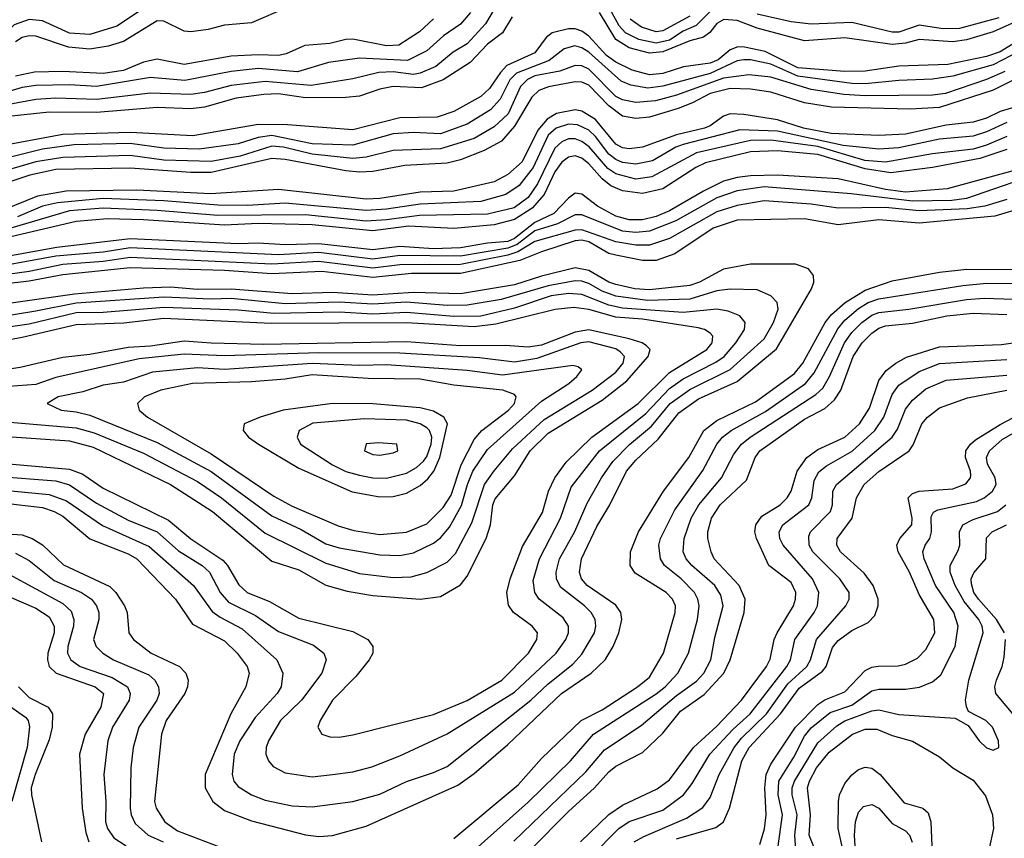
# Model space of a CAD drawing. Header units: inches. Extents: x 1308407 to 1441228, y 959628 to 1036311.
# Tile 459 of 656: x 1390942 to 1393863, y 986861 to 989289. Entities that reach past the tile are written whole.
import ezdxf

# ---------------------------------------------------------------- set-up
doc = ezdxf.new("R2010")
doc.units = ezdxf.units.IN
doc.header["$MEASUREMENT"] = 0
doc.layers.add('B3998', color=7, linetype='Continuous')

msp = doc.modelspace()

# ---------------------------------------------------------------- linework, layer by layer
at = {"layer": 'B3998', "color": 5}
for points, elevation in [([(1391330, 989335.9), (1391230.6, 989269.4), (1391150, 989244.2), (1391090, 989248.3), (1391010, 989285.4), (1390970, 989289.3), (1390926.2, 989273.8), (1390884, 989230), (1390850, 989205.8), (1390750, 989165.1), (1390690, 989156), (1390590, 989168.5), (1390550, 989165.5), (1390349.3, 989130.7), (1390243.3, 989096.7), (1390175.6, 989064.4), (1390000, 988961)], 3160), ([(1392355.2, 989330), (1392323.7, 989276.3), (1392270, 989217.4), (1392227.9, 989192.1), (1392176.2, 989150), (1392130, 989129.5), (1392110, 989126.4), (1392050, 989133.7), (1392007.6, 989132.4), (1391930, 989113.2), (1391806.6, 989093.4), (1391670, 989104.9), (1391570, 989093.6), (1391490, 989072.2), (1391450, 989066.3), (1391330, 989070.4), (1391170, 989051.7), (1391050, 989055.9), (1390990, 989052.3), (1390648.2, 988988.2)], 3260), ([(1391735.7, 989324.3), (1391630, 989279.1), (1391550, 989272.8), (1391500.9, 989259.1), (1391450, 989252.2), (1391430, 989255), (1391370, 989283.8), (1391350, 989284.9), (1391250, 989224), (1391204.5, 989210), (1391150, 989201.2), (1391086.8, 989206.8), (1390990, 989239.7), (1390970, 989240.9), (1390950, 989235.4), (1390930, 989223)], 3180), ([(1392990, 989312.4), (1392949, 989271), (1392910, 989254.7), (1392870, 989227.9), (1392830, 989218.5), (1392778.5, 989230), (1392739.3, 989250), (1392720.3, 989270), (1392687.4, 989330)], 3260), ([(1392279.1, 989310), (1392250, 989275.4), (1392199.2, 989240.8), (1392150, 989196.2), (1392092.5, 989167.5), (1391950, 989174.9), (1391858.4, 989161.6), (1391766, 989134), (1391650, 989143.4), (1391570, 989135), (1391431.7, 989108.3), (1391330, 989117.5), (1391170, 989090.5), (1391090, 989095.8), (1390990, 989093.7), (1390950, 989087.1), (1390850, 989057.7)], 3240), ([(1392403.3, 989296.7), (1392374.3, 989250), (1392330, 989215.6), (1392278.7, 989161.3), (1392198.6, 989110), (1392133.7, 989086.3), (1392050, 989090.2), (1392010, 989082.4), (1391950, 989062.2), (1391910, 989057.5), (1391790, 989056.6), (1391710, 989068.6), (1391666.5, 989066.5), (1391584.1, 989055.9), (1391490, 989029.5), (1391450, 989023.8), (1391350, 989028.1), (1391170, 989013.8), (1391030, 989014), (1390890, 988999)], 3280), ([(1393913.6, 989290), (1393830, 989252.8), (1393750, 989229.2), (1393710, 989222.4), (1393610, 989229.6), (1393570, 989219.2), (1393530, 989215.4), (1393390, 989234.9), (1393270, 989225.9), (1393130, 989263.4), (1393070, 989286.2), (1393031, 989289), (1393010, 989277.4), (1392989.2, 989250.8), (1392970, 989236.5), (1392930, 989226), (1392850, 989193.5), (1392810, 989189.4), (1392750, 989205.4), (1392710, 989229.6), (1392661.7, 989310)], 3280), ([(1392930, 989299.2), (1392850, 989255.5), (1392830, 989252.9), (1392786.2, 989266.2), (1392752.5, 989290)], 3240), ([(1393846.3, 989293.7), (1393730, 989262.5), (1393681.3, 989261.3), (1393610, 989272.8), (1393550, 989251.5), (1393530, 989251.5), (1393410, 989280.2), (1393290, 989275.2), (1393230, 989281.9), (1393130, 989305.1)], 3260), ([(1392169.3, 989290.7), (1392127.8, 989252.2), (1392066.5, 989213.5), (1392030, 989210.6), (1391930, 989230.7), (1391910, 989230.2), (1391862, 989218), (1391788, 989212), (1391733.1, 989186.9), (1391710, 989181.9), (1391650, 989184.4), (1391570, 989180.2), (1391430, 989156.1), (1391350, 989171.4), (1391310, 989162.2), (1391250, 989138.2), (1391190, 989128.9), (1391070, 989134.9), (1390986.6, 989133.4), (1390930, 989120.7)], 3220), ([(1393910, 989229.4), (1393850, 989193.2), (1393810, 989179), (1393695.3, 989155.3), (1393550, 989150.5), (1393450, 989135.6), (1393390, 989135.2), (1393250, 989146), (1393153.8, 989193.8), (1393092.5, 989207.5), (1393072.1, 989207.9), (1393050, 989199), (1393014.1, 989170), (1392990, 989159.5), (1392911.3, 989148.7), (1392850, 989129.4), (1392810, 989124.8), (1392758.5, 989138.5), (1392710, 989162.3), (1392682.7, 989182.7), (1392630, 989239.8), (1392610, 989254.6), (1392590, 989261.4), (1392570, 989261.9), (1392521.6, 989250), (1392504.2, 989235.8), (1392470.1, 989190), (1392387.5, 989152.5), (1392368, 989132), (1392335.9, 989084.1), (1392310, 989060.5), (1392230, 989016.3), (1392180.2, 988999.8), (1392070, 988997.4), (1391930, 988961.9), (1391736.3, 988976.3), (1391650, 988977.7), (1391455.9, 988944.1), (1391270, 988954.1), (1391070, 988947.8), (1390830, 988903.4)], 3320), ([(1393910, 989196.6), (1393830, 989154.3), (1393710, 989121), (1393650, 989112.3), (1393550, 989108.2), (1393450, 989098), (1393410, 989099), (1393250, 989121.1), (1393170, 989157.1), (1393110, 989169.7), (1393090, 989169.7), (1393070, 989166.1), (1392990, 989129.2), (1392850, 989091.3), (1392805.2, 989085.2), (1392754.5, 989094.5), (1392725.8, 989105.8), (1392630, 989192.5), (1392610, 989205.4), (1392589.1, 989210.9), (1392557.4, 989202.6), (1392512.5, 989167.5), (1392415.4, 989130), (1392395.8, 989110), (1392367.6, 989052.4), (1392338.3, 989021.7), (1392270, 988979), (1392190, 988950.4), (1392110, 988953.9), (1392050, 988949.7), (1391930, 988916.6), (1391810, 988920.5), (1391690, 988945.4), (1391650, 988939.4), (1391590, 988920), (1391475.1, 988904.8), (1391370, 988907.6), (1391270, 988921.8), (1391103, 988917), (1391010, 988904.5), (1390830, 988860.4)], 3340), ([(1393864.6, 989135.4), (1393810, 989110.9), (1393688, 989070), (1393650, 989064.7), (1393450, 989062.7), (1393386.8, 989066.8), (1393290, 989081.6), (1393170, 989118.3), (1393104.9, 989124.9), (1393030, 989114.8), (1392890, 989064.9), (1392828.3, 989048.3), (1392770, 989042.8), (1392730, 989051.2), (1392710, 989061), (1392630, 989142.2), (1392610, 989151.9), (1392590, 989153), (1392543.9, 989136.1), (1392470, 989121.9), (1392448.5, 989111.5), (1392427.6, 989090), (1392390.7, 989009.3), (1392350, 988970.5), (1392290, 988936), (1392190, 988905.1), (1392050, 988900.6), (1391970, 988880.6), (1391930, 988876.5), (1391809.4, 988889.4), (1391724.5, 988910), (1391690, 988913.6), (1391595.9, 988884.1), (1391510, 988868.4), (1391370, 988872), (1391270, 988885.5), (1391070, 988880), (1390990, 988866.6), (1390830, 988820.3)], 3360), ([(1393930.4, 989130), (1393830, 989079.9), (1393670, 989027.8), (1393583.4, 989023.4), (1393350, 989028.7), (1393270, 989042.1), (1393170, 989073.4), (1393110, 989082.9), (1393050, 989084.6), (1392990, 989070.1), (1392938.3, 989041.7), (1392895, 989025), (1392810, 988999.5), (1392770, 988995.9), (1392730, 989002.9), (1392690, 989033.1), (1392630, 989094.4), (1392610, 989102.9), (1392590, 989104.1), (1392510.8, 989089.2), (1392481.7, 989078.3), (1392460.9, 989059.1), (1392410, 988973.2), (1392371.3, 988928.7), (1392319.6, 988900.4), (1392250, 988872.9), (1392210, 988862.6), (1392084.3, 988855.7), (1391990, 988838.8), (1391950, 988836.4), (1391910, 988840), (1391730, 988874), (1391690, 988876.6), (1391510, 988835.6), (1391450, 988834.9), (1391270, 988848.2), (1391050, 988844.6), (1390972.3, 988827.7), (1390830, 988779.8)], 3380), ([(1393930, 989040.2), (1393850, 989015.8), (1393810, 988996.8), (1393770, 988984.9), (1393690, 988975.4), (1393570, 988949.4), (1393490, 988945.1), (1393349, 988951), (1393266.7, 988966.7), (1393190, 988991.8), (1393090, 989007.8), (1393050, 989009), (1393030, 989002.1), (1392990, 988973.7), (1392973, 988967), (1392890, 988947.1), (1392790, 988910.2), (1392750, 988905.9), (1392730, 988908.4), (1392710, 988919.1), (1392650, 988992.5), (1392610, 989017.4), (1392590, 989020.9), (1392534.4, 989010), (1392506.6, 988993.4), (1392479.3, 988960.7), (1392432.8, 988867.2), (1392390, 988829.1), (1392350, 988807.7), (1392230, 988780.1), (1392130, 988777.1), (1392010, 988758.3), (1391970, 988756.3), (1391710, 988785), (1391508, 988772), (1391290, 988783.3), (1391080, 988780), (1390994.7, 988765.3), (1390895.4, 988724.6)], 3420), ([(1393870, 988983.5), (1393810, 988955.9), (1393770, 988943.6), (1393670, 988934.7), (1393550, 988908.4), (1393490, 988904.1), (1393384.9, 988915.1), (1393190, 988957.5), (1393078.4, 988961.6), (1392910, 988918.1), (1392888.3, 988910), (1392819.5, 988870), (1392770, 988860.4), (1392730, 988865), (1392710, 988873.6), (1392690, 988890), (1392650, 988942.6), (1392630, 988960.9), (1392596.8, 988976.8), (1392570, 988979.1), (1392533.1, 988966.9), (1392510, 988946.2), (1392465, 988850), (1392423.3, 988796.7), (1392384.1, 988770), (1392310, 988749.5), (1392130, 988741.7), (1392030, 988726.4), (1391970, 988722.2), (1391730, 988744.2), (1391617.7, 988737.7), (1391530, 988738.1), (1391370, 988751.1), (1391190, 988758.1), (1391054.3, 988745.7), (1391010, 988735.1), (1390936.1, 988703.9)], 3440), ([(1393870, 988942.2), (1393810, 988916.4), (1393770, 988905), (1393650, 988890.8), (1393510, 988866), (1393448.6, 988871.4), (1393310, 988912.6), (1393170, 988931.4), (1393110, 988930.7), (1392950, 988893.4), (1392817.7, 988822.3), (1392770, 988815.2), (1392710, 988831.4), (1392687, 988847), (1392631.1, 988911.1), (1392610, 988927.3), (1392590, 988935), (1392570, 988935), (1392550, 988926.7), (1392530, 988907.1), (1392477.9, 988802.1), (1392450, 988761.6), (1392409, 988731), (1392330, 988711.7), (1392128.1, 988708.1), (1392030, 988694.7), (1391970, 988691.5), (1391790, 988709.4), (1391530, 988708), (1391350, 988723), (1391190, 988730), (1391090, 988721.4), (1390915.8, 988670)], 3460), ([(1393870, 988903.8), (1393790, 988877.3), (1393650, 988850), (1393525.6, 988834.4), (1393450, 988845.8), (1393310, 988889.2), (1393190, 988899.2), (1393110, 988897.1), (1392976.3, 988863.7), (1392947.7, 988850), (1392850, 988787.3), (1392790, 988773.4), (1392730, 988781), (1392696, 988796), (1392670, 988816.1), (1392630, 988861.3), (1392610, 988877.5), (1392590, 988884.5), (1392570, 988881.1), (1392550, 988865.8), (1392530, 988837.5), (1392497.6, 988770), (1392462.2, 988730), (1392410, 988695.7), (1392350, 988679.7), (1392230, 988669.1), (1392096.1, 988676.1), (1391990, 988662.1), (1391810, 988680.4), (1391650, 988684.5), (1391550, 988679.5), (1391310, 988695.1), (1391202.4, 988697.6), (1391110, 988689.6), (1390915.8, 988644.2)], 3480), ([(1393950, 988857.6), (1393692.7, 988787.3), (1393570, 988777.4), (1393510, 988785.2), (1393370, 988816.2), (1393190, 988827.5), (1393110, 988825.8), (1393070, 988821), (1393030, 988809.8), (1392970, 988780.2), (1392870, 988721.2), (1392830, 988704.8), (1392790, 988694.8), (1392750, 988694.9), (1392710, 988706.3), (1392655.7, 988735.7), (1392610, 988771.1), (1392590, 988773.6), (1392570, 988759.1), (1392526.2, 988713.8), (1392470, 988686.9), (1392410, 988639.6), (1392390, 988631.2), (1392330, 988626), (1392250, 988611.6), (1392169.4, 988609.4), (1392070, 988616.1), (1391990, 988605.7), (1391830, 988624.2), (1391730, 988620.9), (1391650, 988625.9), (1391590, 988624.1), (1391270, 988639), (1391052.8, 988612.8), (1390810, 988569.2)], 3520), ([(1393996.4, 988843.6), (1393750, 988758), (1393707.4, 988752.6), (1393590, 988750.1), (1393408, 988772), (1393150, 988792.5), (1393070, 988780.5), (1393010, 988760), (1392888.1, 988691.9), (1392810, 988661.6), (1392770, 988657), (1392730, 988661.1), (1392610, 988709.4), (1392590, 988709.4), (1392537.1, 988682.9), (1392470, 988662.7), (1392417.7, 988622.3), (1392390, 988610.7), (1392250, 988587.3), (1392070, 988589.1), (1391990, 988577.9), (1391830, 988598.1), (1391710, 988591.6), (1391270, 988612), (1391190, 988599.4), (1391050, 988586.8), (1390810, 988544.2)], 3540), ([(1393870, 988755.1), (1393804.9, 988735.1), (1393752.8, 988727.2), (1393610, 988721.8), (1393510, 988731.6), (1393370, 988729.3), (1393290, 988741.4), (1393150, 988751.1), (1393070, 988737.7), (1393010, 988718.6), (1392870, 988639.8), (1392810, 988619.6), (1392770, 988620.2), (1392710, 988629.6), (1392610, 988665.1), (1392590, 988664), (1392470, 988630.7), (1392419.6, 988600.4), (1392390, 988590.4), (1392250, 988562.4), (1392070, 988561.2), (1391990, 988551.2), (1391830, 988571.3), (1391690, 988563.4), (1391270, 988583.1), (1391190, 988571.4), (1391070, 988562.3), (1390970, 988542), (1390819.1, 988520.9)], 3560), ([(1393926.7, 988733.3), (1393834.1, 988705.9), (1393610, 988685.5), (1393490, 988695), (1393370, 988680.1), (1393270, 988697.5), (1393070, 988694.3), (1392999.1, 988670), (1392885.8, 988594.2), (1392830, 988573.9), (1392790, 988574.8), (1392710, 988590), (1392690, 988595.5), (1392630, 988629.6), (1392610, 988634.2), (1392590, 988632.2), (1392490, 988600.1), (1392425.5, 988574.5), (1392250, 988535.7), (1392104.4, 988535.6), (1391990, 988524), (1391838.7, 988541.3), (1391690, 988535.3), (1391550, 988545.1), (1391270, 988552.9), (1391070, 988531.7), (1390970, 988513.4), (1390716.4, 988483.6)], 3580), ([(1390890, 987855.3), (1391010, 987841.6), (1391045, 987830), (1391070, 987815.9), (1391150, 987748.9), (1391264.3, 987704.3), (1391290, 987689.7), (1391404.2, 987570), (1391455.3, 987495.3), (1391550, 987446.7), (1391587.2, 987410), (1391617.4, 987370), (1391622.5, 987350), (1391612.8, 987310), (1391568.3, 987230), (1391492.8, 987050), (1391492.4, 987010), (1391515, 986970), (1391550, 986942.9), (1391630, 986912.6), (1391790, 986870.5), (1391830, 986866.4), (1391870, 986869.2), (1391970, 986896.8), (1392241.7, 987018.3), (1392290, 987052.9), (1392390, 987139), (1392549.2, 987290), (1392637, 987350), (1392678.7, 987390), (1392702.8, 987430), (1392718.9, 987470), (1392728.1, 987510), (1392725.1, 987530), (1392710, 987552.3), (1392625.2, 987610), (1392608.8, 987630), (1392602.2, 987650), (1392608.6, 987690), (1392654.1, 987785.9), (1392692.5, 987850), (1392742.1, 987950), (1392770, 987982.3), (1392836, 988044), (1392897.1, 988122.9), (1392955.9, 988164.1), (1393070, 988215.2), (1393187.4, 988312.6), (1393290.6, 988490.6), (1393297.6, 988510), (1393296.8, 988530), (1393281.6, 988550), (1393243.1, 988563.1), (1393110, 988563.3), (1393030, 988548.6), (1392958.7, 988510), (1392930, 988500.7), (1392810, 988487), (1392766.6, 988490), (1392710, 988503.3), (1392689.5, 988510), (1392630, 988545.1), (1392590, 988552.2), (1392490, 988528), (1392410, 988502.5), (1392250, 988475.5), (1392110, 988479.9), (1391990, 988471.9), (1391870, 988479.6), (1391750, 988475.2), (1391570, 988489), (1391470, 988488.3), (1391390, 988495), (1391310, 988491.9), (1391105.3, 988474.7), (1390770, 988427.5)], 3620), ([(1392230, 986860.3), (1392420.4, 987019.6), (1392490, 987097.2), (1392607.4, 987210), (1392670, 987241.3), (1392774.8, 987310), (1392810, 987338.5), (1392851.8, 987410), (1392886.9, 987530), (1392887.2, 987550), (1392878.7, 987570), (1392860.1, 987590), (1392767.4, 987647.4), (1392752.7, 987670), (1392754.4, 987710), (1392777.3, 987770), (1392851.7, 987890), (1392927, 987990), (1392971.7, 988070), (1393010, 988100.3), (1393125.1, 988154.9), (1393240.3, 988239.7), (1393264.6, 988270), (1393331.2, 988390), (1393350, 988413.8), (1393390.6, 988450), (1393450, 988486.2), (1393530, 988513.6), (1393670, 988539.8), (1393751, 988549), (1393930, 988548)], 3580), ([(1390885.4, 987894.6), (1391030, 987880.6), (1391081.2, 987861.2), (1391188, 987788), (1391325.9, 987725.9), (1391458.1, 987610), (1391513.4, 987533.4), (1391536.5, 987516.5), (1391601.7, 987481.8), (1391705.5, 987390), (1391722.7, 987350), (1391717.5, 987310), (1391705.8, 987290), (1391640.9, 987219.1), (1391595.3, 987150), (1391578.7, 987110), (1391572.2, 987050), (1391577.8, 987030), (1391590, 987014), (1391630, 986990.1), (1391670, 986973.6), (1391750, 986957.1), (1391810, 986954), (1391930, 986969.7), (1392010, 986991.2), (1392090, 987029), (1392170, 987055.5), (1392210, 987074.1), (1392458.8, 987270), (1392510, 987319), (1392582.8, 987377.2), (1392610, 987406.7), (1392647, 987470), (1392651.4, 987490), (1392649.1, 987510), (1392637.1, 987530), (1392617.3, 987550), (1392546, 987606), (1392534.9, 987630), (1392533.8, 987650), (1392543.7, 987690), (1392588.9, 987771.1), (1392625.4, 987854.6), (1392667.6, 987930), (1392701.4, 987978.6), (1392751.1, 988028.9), (1392816.5, 988083.5), (1392871.5, 988150), (1392930, 988192), (1393049.4, 988250.6), (1393150, 988342.1), (1393178.2, 988390), (1393191.8, 988430), (1393188.6, 988450), (1393170, 988469.9), (1393130, 988487.2), (1393049.6, 988489.6), (1393010, 988484.2), (1392930, 988459.5), (1392804.6, 988455.4), (1392710, 988468.1), (1392670, 988483.1), (1392630, 988505.8), (1392610, 988513.2), (1392590, 988514.2), (1392510, 988499.4), (1392370, 988458.5), (1392270, 988442), (1392210, 988441), (1392090, 988451), (1391990, 988444.4), (1391890, 988450.7), (1391730, 988445.7), (1391570, 988461.4), (1391510, 988459.3), (1391370, 988465.6), (1391110, 988447.8), (1390990, 988423.9), (1390730, 988381.8)], 3640), ([(1392292.9, 986827.1), (1392450, 986967.7), (1392576.4, 987090), (1392644.6, 987170), (1392830, 987288.8), (1392857.1, 987310), (1392894.5, 987350), (1392926.2, 987410), (1392952.6, 987510), (1392957.6, 987550), (1392953.9, 987570), (1392943.3, 987590), (1392904, 987630), (1392855, 987670), (1392842.7, 987690), (1392837.9, 987730), (1392843.3, 987750), (1392885.2, 987834.8), (1392968.7, 987951.3), (1393009.9, 988030), (1393026.5, 988050), (1393052.6, 988070), (1393153.9, 988126.1), (1393272.6, 988210), (1393298.5, 988241.5), (1393368.4, 988371.6), (1393390, 988397.6), (1393430, 988432.2), (1393458.5, 988450), (1393490, 988460.2), (1393739.4, 988500.6), (1393810, 988506.7), (1393926.3, 988506.3)], 3560), ([(1390870, 987934.7), (1391050, 987920.4), (1391090, 987909.3), (1391170, 987854.8), (1391263.9, 987803.9), (1391350, 987769.5), (1391413, 987713), (1391483.1, 987670), (1391505.4, 987650), (1391536.5, 987590), (1391561.4, 987561.4), (1391641.4, 987521.4), (1391710, 987474), (1391813.4, 987433.4), (1391844.8, 987410), (1391851.6, 987390), (1391838.6, 987350), (1391778, 987270), (1391715.7, 987210), (1391680.4, 987150), (1391672.9, 987130), (1391672.3, 987110), (1391679.8, 987090), (1391693.9, 987073.9), (1391730, 987054.5), (1391810, 987042.9), (1391870, 987049.6), (1391930, 987057.4), (1391987.1, 987072.9), (1392070, 987105.1), (1392210, 987170.1), (1392410, 987294.2), (1392533.1, 987410), (1392561.7, 987450), (1392570.3, 987470), (1392570.4, 987490), (1392554.1, 987514.1), (1392482.9, 987570), (1392469.9, 987590), (1392465.7, 987625.7), (1392484.5, 987690), (1392546.2, 987810), (1392577.7, 987902.3), (1392662.3, 988010), (1392799.2, 988120.8), (1392870, 988194.5), (1392910, 988223.1), (1393007.1, 988272.9), (1393031.8, 988290), (1393066.4, 988330), (1393092.2, 988370), (1393094.3, 988390), (1393078.5, 988410), (1393044, 988424), (1393010.2, 988430.2), (1392910, 988419.8), (1392730, 988433.4), (1392690, 988441.7), (1392610, 988473.6), (1392570, 988476.9), (1392518.5, 988470), (1392410, 988432.9), (1392310, 988409), (1392230, 988407.8), (1392090, 988420.5), (1391990, 988415.3), (1391890, 988420.9), (1391697.3, 988417.3), (1391590, 988427.4), (1391370, 988434.9), (1391190, 988420.3), (1391110, 988419.5), (1390970, 988385.9), (1390857.6, 988370)], 3660), ([(1392407.9, 986852.1), (1392621.9, 987058.1), (1392676.6, 987123.4), (1392785.1, 987194.9), (1392890, 987284), (1392950, 987326.9), (1392971.6, 987350), (1392992.4, 987390), (1393003.7, 987456.3), (1393028.6, 987550), (1393021.7, 987581.8), (1393004.4, 987610), (1392936.1, 987670), (1392918.7, 987690), (1392910.3, 987710), (1392913.2, 987750), (1392933.5, 987810), (1392957, 987850), (1393024.2, 987930), (1393060.3, 987999.7), (1393083.4, 988030), (1393109.2, 988050.8), (1393303.4, 988176.6), (1393324.2, 988195.8), (1393344.2, 988230), (1393388.4, 988330), (1393410, 988360.5), (1393439.9, 988390), (1393470, 988411.9), (1393490, 988419.7), (1393579.7, 988430), (1393750, 988458.8), (1393802.8, 988462.7), (1393890, 988460)], 3540), ([(1390874.6, 987974.6), (1391090, 987955.6), (1391130, 987940.6), (1391190, 987899.1), (1391383.9, 987803.9), (1391450, 987749.1), (1391545.3, 987685.3), (1391559.1, 987670), (1391592.4, 987612.4), (1391617.2, 987590), (1391682.9, 987562.9), (1391770, 987513.8), (1391930, 987473.6), (1391975.2, 987450), (1391990.2, 987430), (1391989.5, 987410), (1391978.9, 987390), (1391939.5, 987340.5), (1391870.1, 987270), (1391833.2, 987210), (1391826.3, 987190), (1391838.4, 987170), (1391861.8, 987161.9), (1391890, 987160.6), (1391930, 987167.8), (1392170, 987227.9), (1392270, 987268.9), (1392372.5, 987330), (1392451.2, 987410), (1392476.6, 987450), (1392478.5, 987470), (1392462.4, 987490), (1392407.2, 987530), (1392392.4, 987552.4), (1392386.9, 987590), (1392397.3, 987630), (1392433.8, 987726.2), (1392493, 987827), (1392511.1, 987890), (1392530, 987930.1), (1392563.4, 987976.6), (1392639.5, 988050), (1392776.2, 988150), (1392870, 988241.7), (1392980.8, 988310), (1392996.6, 988330), (1392997.8, 988350), (1392990, 988359.2), (1392973.6, 988370), (1392954.3, 988374.3), (1392790, 988400.5), (1392710, 988406.2), (1392630, 988429.1), (1392585.4, 988434.6), (1392530.9, 988429.1), (1392354.8, 988385.2), (1392290, 988377.6), (1392090, 988389.1), (1391687.8, 988387.8), (1391370, 988402.8), (1391251.7, 988388.3), (1391110, 988383.1), (1390950, 988345.8), (1390810, 988320.5)], 3680), ([(1392455.4, 986824.6), (1392570, 986940.6), (1392647.2, 987010), (1392690, 987058.1), (1392710, 987074.9), (1392790, 987115.5), (1392850, 987172.9), (1392901.8, 987238.2), (1392972.7, 987287.3), (1393031, 987350), (1393049.4, 987390), (1393090.9, 987530), (1393093.9, 987570), (1393076.5, 987610), (1393001.9, 987690), (1392993.3, 987710), (1392983.3, 987750), (1392983.7, 987770), (1392994.5, 987810), (1393020.3, 987850), (1393097.5, 987922.5), (1393123.6, 987990), (1393137.9, 988010), (1393270, 988103.4), (1393330, 988135.4), (1393359.3, 988160.7), (1393377.3, 988190), (1393414.8, 988290), (1393441.2, 988330), (1393470, 988359.3), (1393490, 988373.8), (1393510, 988381), (1393590, 988388.5), (1393692.6, 988410), (1393770, 988418), (1393870, 988413.9)], 3520), ([(1390890, 988053.5), (1391090, 988039.6), (1391160.6, 988020.6), (1391390, 987910.1), (1391514.2, 987830), (1391690, 987682.6), (1391770, 987657.1), (1391850, 987611.8), (1391913.4, 987593.4), (1391990, 987580.6), (1392130, 987569.7), (1392190, 987578.2), (1392250, 987612.4), (1392270, 987638.4), (1392325.7, 987750), (1392338.8, 987790), (1392345.8, 987850), (1392352.4, 987867.6), (1392410, 987936), (1392456.1, 988010), (1392510, 988062.6), (1392670, 988160.6), (1392743, 988217), (1392806.4, 988290), (1392811.8, 988310), (1392801.1, 988321.1), (1392788.6, 988330), (1392750, 988342), (1392630, 988368.8), (1392590, 988362), (1392490, 988323.7), (1392450, 988317), (1392382.7, 988322.7), (1392250, 988321.5), (1392090, 988333.5), (1391665.7, 988325.7), (1391510, 988329.1), (1391430, 988335.6), (1391330, 988319.9), (1391263.7, 988316.3), (1391150, 988295.6), (1391070, 988287), (1390943.3, 988256.7), (1390790, 988234.2)], 3720), ([(1390890, 988096.9), (1391110, 988077.8), (1391163.1, 988063.1), (1391310, 988002.5), (1391470, 987919.2), (1391541.2, 987870), (1391670, 987765.5), (1391850, 987676.8), (1391950, 987646.5), (1392050, 987634.1), (1392103.8, 987636.2), (1392150, 987648.6), (1392210, 987679.9), (1392234.5, 987705.6), (1392283.5, 987796.5), (1392321, 987910), (1392349.2, 987950.8), (1392404.4, 988015.6), (1392497.7, 988102.3), (1392640.5, 988190), (1392710, 988243), (1392732.6, 988270), (1392736.3, 988290), (1392723.7, 988303.7), (1392710, 988312), (1392630, 988332.7), (1392606.9, 988330), (1392475.9, 988284.1), (1392410, 988273), (1392306, 988286), (1392070, 988300), (1391830, 988300.5), (1391550, 988291.9), (1391430, 988296.9), (1391297, 988283), (1391050, 988227.8), (1390990, 988206.6), (1390910, 988201.1)], 3740), ([(1392605.9, 986850), (1392690, 986931.2), (1392730, 986959.2), (1392832.7, 987007.3), (1392870, 987034.4), (1392941.2, 987130), (1393010, 987193), (1393083.6, 987270), (1393156.9, 987370), (1393168.5, 987391.5), (1393180.4, 987450), (1393188.8, 987470), (1393237.6, 987550), (1393243.8, 987570), (1393243.9, 987590), (1393230, 987619.1), (1393164.7, 987670), (1393127.2, 987750), (1393122.9, 987770), (1393125.2, 987790), (1393143.5, 987816.5), (1393197.6, 987850), (1393218.8, 987870), (1393230.6, 987890), (1393248, 987950), (1393276.8, 987990), (1393310, 988013.4), (1393389.2, 988050.8), (1393432.8, 988090), (1393463.2, 988136.8), (1393490, 988218.6), (1393512.1, 988247.9), (1393540.7, 988270), (1393572.8, 988287.2), (1393670, 988318.2), (1393854.6, 988325.3), (1393910, 988333.6)], 3480), ([(1392635.5, 986804.5), (1392719.5, 986890), (1392750, 986910.7), (1392850, 986944), (1392910.8, 986989.2), (1392937.2, 987022.8), (1392989, 987110), (1393057.1, 987182.9), (1393109.1, 987230), (1393217.9, 987370), (1393228.2, 987390), (1393241.8, 987450), (1393299, 987530), (1393308.5, 987550), (1393312.4, 987590), (1393294.2, 987630), (1393206.4, 987730), (1393197, 987750), (1393194.4, 987770), (1393205.6, 987790), (1393283, 987850), (1393291.9, 987870), (1393298.5, 987921.5), (1393312.5, 987947.5), (1393335, 987965), (1393411.6, 988008.4), (1393479, 988070), (1393505.1, 988110), (1393530, 988177.2), (1393550, 988204.4), (1393610, 988245.4), (1393670, 988269.3), (1393870, 988281)], 3460), ([(1392764.7, 986850), (1392793.5, 986866.5), (1392919.6, 986920.4), (1392968.2, 986951.8), (1392990, 986981.3), (1393016.5, 987050), (1393061.3, 987130), (1393082.7, 987157.3), (1393157.1, 987230), (1393220.8, 987319.2), (1393277.3, 987370), (1393287.5, 987390), (1393305.3, 987450), (1393392.6, 987550), (1393402.1, 987570), (1393402, 987590), (1393374.9, 987630), (1393295, 987710), (1393284.2, 987730), (1393282.9, 987757.1), (1393287.5, 987770), (1393347, 987830), (1393352.6, 987850), (1393354.4, 987890), (1393364.7, 987910), (1393530, 988050), (1393546, 988074), (1393570, 988133.6), (1393590, 988160.5), (1393630, 988193.4), (1393690, 988219.3), (1393870, 988234)], 3440), ([(1392890, 986859.6), (1393007.1, 986892.9), (1393030, 986909.1), (1393047.1, 986950), (1393084.1, 987090), (1393105.9, 987130), (1393199.2, 987230), (1393253.9, 987306.1), (1393323.8, 987356.2), (1393334.4, 987370), (1393353.3, 987426.7), (1393370, 987447.2), (1393410, 987477.2), (1393459.2, 987500.8), (1393478.9, 987521.1), (1393488.1, 987550), (1393488.3, 987570), (1393473.9, 987610), (1393446.6, 987646.6), (1393377.2, 987710), (1393365.9, 987730), (1393366.7, 987750), (1393411.2, 987810), (1393424.5, 987870), (1393446.5, 987910), (1393490, 987948.8), (1393580.9, 988010), (1393592.7, 988027.3), (1393617.6, 988090), (1393634.5, 988110), (1393670, 988137.1), (1393753.4, 988166.6), (1393870, 988189.4)], 3420), ([(1393137.6, 986842.4), (1393151.6, 986888.4), (1393156.1, 986930), (1393152.6, 987010), (1393156, 987050), (1393170, 987080.9), (1393243.7, 987190), (1393310, 987257.9), (1393330, 987271.7), (1393390, 987295.2), (1393450, 987357.9), (1393470, 987368.3), (1393488.4, 987371.6), (1393547.9, 987372.1), (1393570, 987376.7), (1393605.1, 987394.9), (1393630, 987421), (1393656.6, 987470), (1393653.1, 987510), (1393610, 987584.1), (1393581.2, 987650), (1393548.1, 987710), (1393543.4, 987730), (1393552.6, 987750), (1393587.9, 987790), (1393589.1, 987810), (1393577.1, 987870), (1393590, 987883.1), (1393609.7, 987890), (1393710, 987897.6), (1393748.1, 987911.9), (1393762.8, 987930), (1393763, 987937), (1393762.7, 987950), (1393747.8, 987990), (1393748.8, 988010), (1393762.5, 988030), (1393777.6, 988042.4), (1393850, 988087.9), (1393990, 988160.7)], 3380), ([(1393191, 986830), (1393204.7, 986930), (1393191.7, 986990), (1393193.8, 987030), (1393238.4, 987101.6), (1393270, 987163.9), (1393290, 987188.2), (1393346.3, 987233.7), (1393410, 987255.4), (1393470, 987297.9), (1393490, 987303.4), (1393570, 987303), (1393611, 987309), (1393650, 987324.4), (1393674.4, 987345.6), (1393716.8, 987430), (1393726, 987490), (1393712.9, 987530), (1393658.6, 987610), (1393624.6, 987690), (1393621, 987710), (1393627.9, 987730), (1393641.8, 987750), (1393646.5, 987770), (1393646.1, 987813.9), (1393652.3, 987827.7), (1393665.4, 987834.6), (1393780, 987860), (1393802.8, 987870), (1393827.9, 987890), (1393838.4, 987910), (1393835.5, 987930), (1393812.9, 987970), (1393809.6, 987990), (1393818.5, 988010), (1393856.6, 988043.4), (1393970, 988108.6)], 3360), ([(1393244.8, 986810), (1393241.2, 986870), (1393248.1, 986930), (1393233.2, 986990), (1393233.2, 987010), (1393240.7, 987030), (1393310, 987144.1), (1393366, 987194), (1393390, 987208.8), (1393470, 987238.7), (1393490, 987241.9), (1393550, 987227.4), (1393716.7, 987216.7), (1393755.1, 987195.1), (1393787.9, 987150), (1393810, 987129.1), (1393830, 987121.7), (1393846.6, 987130), (1393845.7, 987150), (1393827.6, 987190), (1393808, 987210), (1393756.8, 987236.8), (1393750.5, 987250.5), (1393747.9, 987270), (1393757.1, 987330), (1393799.6, 987470), (1393796.9, 987490), (1393786.8, 987510), (1393743.3, 987563.3), (1393716.9, 987610), (1393702.2, 987650), (1393701.8, 987670), (1393726.2, 987713.8), (1393730.3, 987730), (1393729.9, 987770), (1393739.9, 987790), (1393770, 987805.9), (1393842.3, 987830), (1393867.3, 987850)], 3340), ([(1393863.2, 987470), (1393839.8, 987510), (1393786.1, 987570), (1393772.6, 987590), (1393764.9, 987615.1), (1393764.4, 987630), (1393772, 987648), (1393808.1, 987690), (1393810, 987752.2), (1393826.6, 987770), (1393869.6, 987790.4)], 3320), ([(1390890, 987764.5), (1390950, 987760.9), (1390979.8, 987750), (1391010, 987731.2), (1391071.9, 987671.9), (1391210, 987607.2), (1391227.2, 987590), (1391253.4, 987550), (1391261, 987530), (1391265.8, 987470), (1391279.8, 987450), (1391332.1, 987410), (1391416, 987370), (1391434.9, 987350), (1391441.7, 987330), (1391440.5, 987310), (1391432.3, 987290), (1391376.5, 987210), (1391363.1, 987170), (1391342.2, 986970), (1391346.7, 986950), (1391373.1, 986910), (1391410, 986882.8), (1391535.2, 986835.2)], 3580), ([(1390930, 987706), (1390970, 987684.4), (1391044.8, 987624.8), (1391125.9, 987590), (1391155.5, 987570), (1391170.1, 987550), (1391176.6, 987530), (1391177.1, 987510), (1391161.5, 987450), (1391168.9, 987430), (1391189.4, 987410), (1391220.9, 987390), (1391325.7, 987345.7), (1391343.6, 987330), (1391354.4, 987310), (1391356.2, 987290), (1391348.9, 987270), (1391296.2, 987190), (1391279, 987130), (1391271.7, 987070), (1391270.4, 986950), (1391272.9, 986930), (1391284.5, 986904.5), (1391323.7, 986870), (1391368.2, 986850)], 3560), ([(1390910, 987643.6), (1391070, 987557.4), (1391094.6, 987534.6), (1391103.3, 987510), (1391102.1, 987490), (1391085.2, 987430), (1391084.1, 987410), (1391094.5, 987390), (1391122, 987370), (1391217.1, 987337.2), (1391261.9, 987310), (1391270.5, 987290), (1391266.7, 987270), (1391217.5, 987190), (1391204, 987150), (1391192.3, 987050), (1391197.9, 986970), (1391196.6, 986910), (1391202.4, 986890), (1391222, 986862), (1391258.4, 986838.4)], 3540), ([(1390910, 987577.5), (1390990, 987543.1), (1391030, 987517.3), (1391044.3, 987490), (1391044.4, 987470), (1391025.9, 987410), (1391024.5, 987390), (1391030.1, 987370), (1391050.6, 987350), (1391166, 987310), (1391191.3, 987290), (1391183.4, 987250), (1391136.8, 987170), (1391119.5, 987110), (1391127.8, 986950), (1391138.1, 986878.1), (1391147.4, 986850)], 3520), ([(1393955, 987150), (1393837.6, 987290), (1393834.7, 987310), (1393839, 987330), (1393856, 987370), (1393862, 987398), (1393866.6, 987450)], 3320), ([(1390939, 987310), (1390970, 987278), (1391027.1, 987250), (1391039.6, 987230), (1391038.6, 987190), (1391030, 987152.8), (1390987.8, 987050), (1390976.4, 987010), (1390976.9, 986990), (1391006.6, 986850)], 3480), ([(1390912.9, 987252.9), (1390959.6, 987219.5), (1390967.3, 987210), (1390971.7, 987191.7), (1390965, 987130), (1390918.8, 986970)], 3460), ([(1393299.8, 986830), (1393283.7, 986870), (1393287.6, 986930), (1393278.8, 987010), (1393284.5, 987030), (1393305.8, 987070), (1393343.5, 987116.5), (1393412, 987170), (1393450, 987184.2), (1393484.2, 987184.2), (1393530, 987165.3), (1393590, 987149.1), (1393670, 987102.5), (1393710.1, 987070.1), (1393770, 987033.3), (1393806.8, 986986.8), (1393827.4, 986930), (1393830.1, 986890), (1393817.9, 986830)], 3320), ([(1393387.6, 986810), (1393369.7, 986890), (1393370.5, 986970), (1393374.1, 986990), (1393390, 987023.4), (1393410, 987048.8), (1393430, 987064.6), (1393450, 987071.3), (1393470, 987068.9), (1393494.2, 987050), (1393565.9, 986965.9), (1393620.7, 986950), (1393636.4, 986936.4), (1393644.5, 986910), (1393649.2, 986790)], 3280), ([(1393423.2, 986790), (1393418.5, 986870), (1393421.5, 986910), (1393430, 986938.5), (1393444.5, 986955.5), (1393470, 986961.2), (1393490, 986950.5), (1393530, 986904.2), (1393570, 986882.7), (1393581.3, 986870), (1393589.3, 986849.3)], 3260)]:
    msp.add_lwpolyline(points, dxfattribs=dict(at, elevation=elevation))
for points, elevation in [([(1391810, 988269.3), (1391550, 988251), (1391470, 988256.1), (1391336.4, 988243.6), (1391250, 988213.9), (1391190, 988204.3), (1391130, 988185.3), (1391056.5, 988170), (1391023.6, 988150), (1391064.9, 988130), (1391110, 988125.6), (1391150, 988115.6), (1391350, 988034.6), (1391510, 987949), (1391690, 987817.4), (1391776.7, 987776.7), (1391850, 987734.2), (1391890, 987721.7), (1392010, 987701.8), (1392070, 987699.9), (1392110, 987707.1), (1392170, 987736), (1392190, 987751.8), (1392216.8, 987783.2), (1392252.7, 987847.3), (1392270.2, 987910), (1392286.6, 987950), (1392330, 988014.3), (1392490, 988157.6), (1392570.6, 988210), (1392594.5, 988230), (1392609.7, 988250), (1392599.2, 988259.2), (1392582.5, 988262.5), (1392373.9, 988233.9), (1392270, 988248.3), (1392030, 988264.7), (1391950, 988262.6)], 3760), ([(1391810, 988234.8), (1391730, 988222.2), (1391630, 988214.7), (1391454.9, 988210), (1391361.3, 988190), (1391312.4, 988170), (1391292.1, 988150), (1391296.3, 988130), (1391321.3, 988110), (1391510, 988001.2), (1391695.8, 987875.8), (1391750, 987845.9), (1391887.1, 987787.1), (1391933.2, 987773.2), (1392010, 987762.2), (1392090, 987768.2), (1392150, 987793.7), (1392198.6, 987841.4), (1392221.6, 987878.4), (1392251.6, 987968.4), (1392290, 988043.4), (1392313.5, 988070), (1392392.3, 988130), (1392409.5, 988150), (1392414.4, 988170), (1392410, 988176.5), (1392375.6, 988190), (1392230, 988205.1), (1392130, 988222.8), (1391975.7, 988224.3)], 3780), ([(1391869.9, 988149.9), (1391724, 988130), (1391655.8, 988110), (1391608.2, 988090), (1391605.4, 988070), (1391621.3, 988050), (1391650.2, 988030), (1391770, 987958.3), (1391928.4, 987888.4), (1392010, 987873), (1392050, 987874.4), (1392090, 987884.4), (1392130, 987906.9), (1392153.1, 987926.9), (1392170.9, 987949.1), (1392188.4, 987990), (1392210.9, 988090), (1392200.1, 988110), (1392170, 988127.1), (1392130, 988137.5), (1391990, 988149.2)], 3820), ([(1391964.9, 988104.9), (1391811.7, 988091.7), (1391770.9, 988070), (1391765.3, 988050), (1391775, 988030), (1391870, 987968), (1391910, 987948.5), (1391950, 987937.3), (1391990, 987929.8), (1392030, 987928.9), (1392090, 987943.2), (1392119.7, 987960.3), (1392140.3, 987979.7), (1392150, 987992.6), (1392163.1, 988030), (1392164.5, 988050), (1392157.6, 988070), (1392150, 988078), (1392130, 988090.2), (1392090, 988100.9)], 3840), ([(1392006.2, 988033.8), (1391970, 988030.4), (1391964.7, 988010), (1391990, 987999.4), (1392010, 987997.1), (1392050, 988004.2), (1392064.2, 988010), (1392060.9, 988030)], 3860)]:
    msp.add_lwpolyline(points, close=True, dxfattribs=dict(at, elevation=elevation))

doc.saveas('drawing.dxf')
